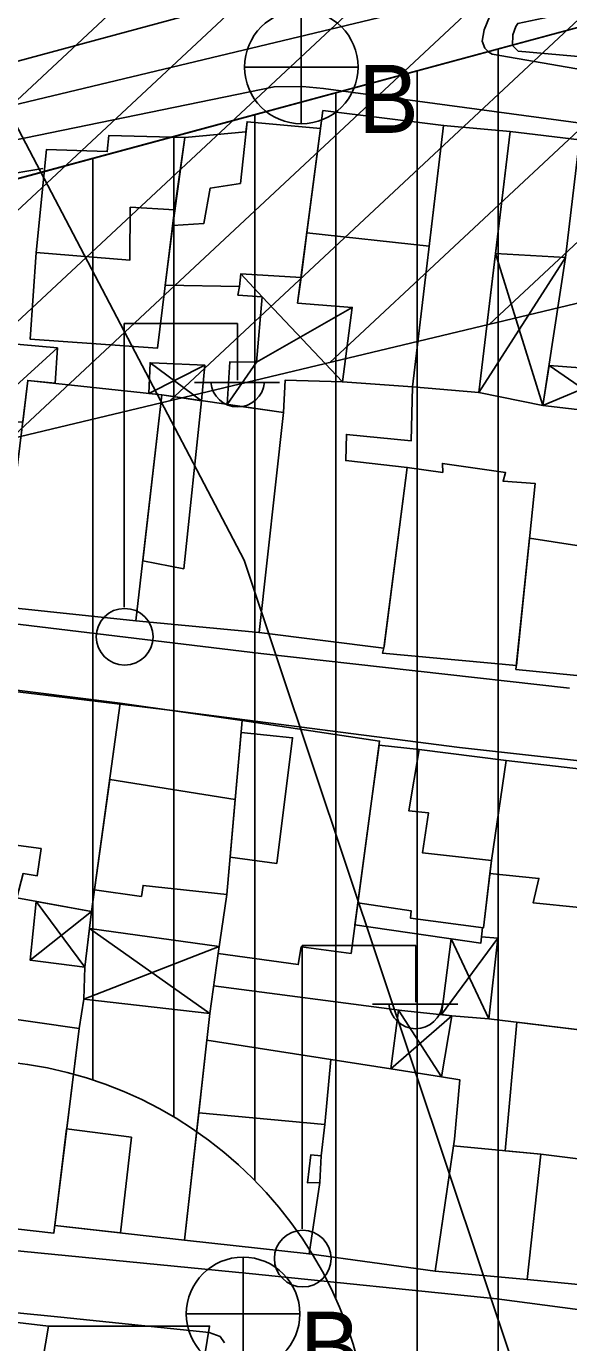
# Model space of a CAD drawing. Extents: x 417997 to 421451, y 4451742 to 4455216.
# Drawn here: x 420330.7 to 420364.1, y 4452724.9 to 4452806.2 of the extents above; entities that cross this region are included whole.
import ezdxf

# ---------------------------------------------------------------- set-up
doc = ezdxf.new("R2010")
doc.units = 0
for name, color, linetype in [('ADAKENARI', 7, 'Continuous'), ('B_Mesken', 7, 'Continuous'), ('B_Sundurma', 7, 'Continuous'), ('B_Teras', 7, 'Continuous'), ('KALDIRIM', 7, 'Continuous'), ('PL_KON_MEV_450', 7, 'Continuous'), ('S_Elektrik_Diregi', 7, 'Continuous'), ('S_Rogar_Kapagi_Buski', 7, 'Continuous'), ('Sinir_Duvar_tek_tarafa_ait', 7, 'Continuous'), ('SM_DAIRE', 7, 'Continuous'), ('SN_3_DERECE_KAYNAK_KORUMA', 7, 'Continuous'), ('TA_ENH_154', 7, 'Continuous'), ('TA_ENH_TARAMA', 7, 'Continuous'), ('TR_YUKSEKYOGUNKONUT', 7, 'Continuous'), ('Yol_Sose', 7, 'Continuous')]:
    doc.layers.add(name, color=color, linetype=linetype)

msp = doc.modelspace()

# ---------------------------------------------------------------- linework, layer by layer
at = {"layer": 'ADAKENARI'}
msp.add_line((420299.789, 4452788.55), (420467.865, 4452834.024), dxfattribs=at)
msp.add_line((420299.789, 4452788.55), (420467.865, 4452834.024), dxfattribs=at)
at = {"layer": 'B_Mesken'}
for points in [[(420347.416, 4452789.08), (420350.784, 4452788.821), (420350.181, 4452784.222), (420354.498, 4452783.908), (420356.414, 4452800.049), (420348.975, 4452800.963)], [(420340.449, 4452799.306), (420344.228, 4452799.651), (420344.295, 4452800.274), (420348.831, 4452799.865), (420347.984, 4452793.412), (420347.624, 4452790.672), (420343.908, 4452790.879), (420343.822, 4452790.115), (420339.254, 4452790.197), (420339.71, 4452793.883)], [(420331.296, 4452792.208), (420331.928, 4452798.562), (420335.674, 4452798.438), (420335.782, 4452799.438), (420340.449, 4452799.306), (420339.828, 4452794.835), (420338.772, 4452786.298), (420330.913, 4452786.865)], [(420360.516, 4452799.685), (420358.581, 4452783.564), (420354.498, 4452783.908), (420356.414, 4452800.049)], [(420360.516, 4452799.685), (420364.805, 4452799.158), (420363.926, 4452791.891), (420359.612, 4452792.152)], [(420339.039, 4452783.41), (420330.774, 4452784.315), (420329.079, 4452770.358), (420337.441, 4452769.469)], [(420352.721, 4452767.774), (420345.034, 4452768.743), (420346.54, 4452782.32), (420346.656, 4452784.333), (420350.181, 4452784.222), (420354.498, 4452783.908), (420354.41, 4452780.574), (420350.428, 4452780.973), (420350.386, 4452779.364), (420354.178, 4452778.94)], [(420346.54, 4452782.32), (420345.034, 4452768.743), (420337.441, 4452769.469), (420339.039, 4452783.41)], [(420354.178, 4452778.94), (420356.359, 4452778.627), (420356.341, 4452779.191), (420360.239, 4452778.62), (420360.083, 4452778.083), (420362.057, 4452777.952), (420360.902, 4452766.708), (420352.655, 4452767.472), (420352.748, 4452767.894)], [(420361.707, 4452774.572), (420367.541, 4452773.675), (420377.771, 4452772.755), (420376.962, 4452765.256), (420371.594, 4452765.802), (420371.541, 4452765.411), (420360.877, 4452766.469)], [(420336.478, 4452764.385), (420328.457, 4452765.399), (420327.238, 4452755.999), (420331.594, 4452755.411), (420331.355, 4452753.734), (420330.488, 4452753.863), (420330.102, 4452752.366), (420334.701, 4452751.537)], [(420336.478, 4452764.385), (420343.992, 4452763.313), (420343.041, 4452752.575), (420337.889, 4452753.134), (420337.786, 4452752.46), (420334.885, 4452752.868)], [(420343.992, 4452763.313), (420352.468, 4452762.049), (420350.709, 4452748.939), (420347.625, 4452749.344), (420347.448, 4452748.246), (420342.514, 4452748.932), (420343.041, 4452752.575)], [(420358.81, 4452750.531), (420358.707, 4452749.567), (420350.945, 4452750.697), (420351.129, 4452752.069), (420351.848, 4452757.424), (420352.433, 4452761.786), (420354.909, 4452761.537), (420360.284, 4452760.845), (420359.362, 4452754.68), (420358.875, 4452750.522)], [(420359.268, 4452753.872), (420362.298, 4452753.565), (420361.946, 4452752.059), (420367.663, 4452751.483), (420368.674, 4452759.884), (420360.284, 4452760.845), (420359.362, 4452754.68)], [(420375.113, 4452750.594), (420374.057, 4452743.095), (420359.207, 4452744.904), (420359.767, 4452749.888), (420358.75, 4452749.965), (420358.81, 4452750.531), (420358.875, 4452750.522), (420359.268, 4452753.872), (420362.298, 4452753.565), (420361.946, 4452752.059), (420367.663, 4452751.483)], [(420334.24, 4452746.126), (420342.003, 4452745.239), (420340.444, 4452731.229), (420332.434, 4452732.148), (420333.938, 4452744.299)], [(420325.934, 4452745.466), (420324.187, 4452732.605), (420332.373, 4452731.663), (420333.938, 4452744.299)], [(420373.15, 4452735.208), (420374.057, 4452743.095), (420360.922, 4452744.695), (420360.215, 4452736.763), (420362.408, 4452736.557)], [(420341.819, 4452743.585), (420349.46, 4452742.39), (420349.086, 4452738.376), (420341.32, 4452739.097)], [(420357.092, 4452737.472), (420357.426, 4452741.133), (420356.295, 4452741.323), (420353.172, 4452741.81), (420349.46, 4452742.39), (420349.086, 4452738.376), (420348.876, 4452736.442), (420348.794, 4452734.796), (420348.122, 4452730.395), (420355.905, 4452729.322)], [(420349.086, 4452738.376), (420348.876, 4452736.442), (420348.219, 4452736.506), (420348.017, 4452734.786), (420348.794, 4452734.796), (420348.122, 4452730.395), (420340.444, 4452731.229), (420341.32, 4452739.097)], [(420357.032, 4452737.061), (420362.408, 4452736.557), (420361.569, 4452728.804), (420355.905, 4452729.322)], [(420362.408, 4452736.557), (420361.569, 4452728.804), (420365.553, 4452728.424), (420365.434, 4452727.322), (420368.659, 4452726.892), (420368.794, 4452727.877), (420372.179, 4452727.557), (420373.15, 4452735.208)], [(420332.052, 4452725.932), (420330.308, 4452715.626), (420328.335, 4452716.568), (420315.286, 4452718.27), (420317.575, 4452727.648)], [(420340.204, 4452712.647), (420341.006, 4452716.9), (420340.523, 4452716.956), (420341.989, 4452725.931), (420332.052, 4452725.932), (420330.308, 4452715.626), (420330.308, 4452715.626), (420330.413, 4452715.007)]]:
    msp.add_lwpolyline(points, close=True, dxfattribs=at)
at = {"layer": 'B_Sundurma'}
for p, q in [((420362.544, 4452782.758), (420359.612, 4452792.152)), ((420363.926, 4452791.891), (420358.581, 4452783.564)), ((420345.23, 4452789.464), (420343.908, 4452790.879)), ((420344.874, 4452785.438), (420350.784, 4452788.821)), ((420350.181, 4452784.222), (420345.23, 4452789.464)), ((420332.604, 4452786.314), (420327.739, 4452781.881)), ((420341.69, 4452785.26), (420338.244, 4452783.497)), ((420341.479, 4452783.055), (420338.316, 4452785.403)), ((420344.874, 4452785.438), (420343.063, 4452782.825)), ((420367.57, 4452784.878), (420362.544, 4452782.758)), ((420362.918, 4452785.231), (420367.284, 4452782.203)), ((420334.701, 4452751.537), (420330.913, 4452748.529)), ((420334.297, 4452748.093), (420331.301, 4452752.15)), ((420334.578, 4452750.488), (420342.003, 4452745.239)), ((420356.283, 4452745.16), (420359.767, 4452749.888)), ((420356.892, 4452749.831), (420359.207, 4452744.904)), ((420342.577, 4452749.367), (420334.24, 4452746.126)), ((420356.921, 4452745.095), (420353.172, 4452741.81)), ((420353.627, 4452745.431), (420356.295, 4452741.323))]:
    msp.add_line(p, q, dxfattribs=at)
for points in [[(420362.544, 4452782.758), (420363.926, 4452791.891), (420359.612, 4452792.152), (420358.581, 4452783.564)], [(420343.822, 4452790.115), (420343.728, 4452789.574), (420345.23, 4452789.464), (420344.874, 4452785.438), (420343.229, 4452785.454), (420343.063, 4452782.825), (420346.54, 4452782.32), (420346.656, 4452784.333), (420350.181, 4452784.222), (420350.784, 4452788.821), (420347.416, 4452789.08), (420347.624, 4452790.672), (420343.908, 4452790.879)], [(420328.202, 4452786.71), (420332.604, 4452786.314), (420332.46, 4452784.131), (420330.774, 4452784.315), (420330.461, 4452781.735), (420327.739, 4452781.881)], [(420338.875, 4452785.383), (420341.69, 4452785.26), (420341.479, 4452783.055), (420339.039, 4452783.41), (420338.244, 4452783.497), (420338.316, 4452785.403)], [(420362.918, 4452785.231), (420367.57, 4452784.878), (420367.284, 4452782.203), (420362.544, 4452782.758)], [(420334.701, 4452751.537), (420334.297, 4452748.093), (420330.913, 4452748.529), (420331.301, 4452752.15)], [(420334.578, 4452750.488), (420342.577, 4452749.367), (420342.514, 4452748.932), (420342.003, 4452745.239), (420334.24, 4452746.126), (420334.297, 4452748.093)], [(420356.283, 4452745.16), (420356.892, 4452749.831), (420358.707, 4452749.567), (420358.75, 4452749.965), (420359.767, 4452749.888), (420359.207, 4452744.904), (420356.921, 4452745.095)], [(420353.627, 4452745.431), (420356.921, 4452745.095), (420356.295, 4452741.323), (420353.172, 4452741.81)]]:
    msp.add_lwpolyline(points, close=True, dxfattribs=at)
at = {"layer": 'B_Teras'}
for points in [[(420347.984, 4452793.412), (420355.53, 4452792.601), (420356.414, 4452800.049), (420348.975, 4452800.963)], [(420347.624, 4452790.672), (420343.908, 4452790.879), (420343.822, 4452790.115), (420339.254, 4452790.197), (420339.71, 4452793.883), (420341.624, 4452793.991), (420342.02, 4452796.175), (420343.883, 4452796.472), (420344.295, 4452800.274), (420348.831, 4452799.865), (420347.984, 4452793.412)], [(420337.079, 4452795.005), (420339.828, 4452794.835), (420338.772, 4452786.298), (420330.913, 4452786.865), (420331.296, 4452792.208), (420337.067, 4452791.728)], [(420340.395, 4452772.678), (420341.482, 4452783.055), (420339.039, 4452783.41), (420337.865, 4452773.165)], [(420346.126, 4452754.49), (420347.105, 4452762.249), (420343.927, 4452762.573), (420343.561, 4452758.445), (420343.245, 4452754.878)], [(420352.433, 4452761.786), (420354.909, 4452761.537), (420354.273, 4452757.734), (420355.494, 4452757.617), (420355.112, 4452755.151), (420359.362, 4452754.68), (420358.875, 4452750.522), (420354.383, 4452751.107), (420354.417, 4452751.563), (420351.129, 4452752.069), (420351.848, 4452757.424)], [(420343.561, 4452758.445), (420335.826, 4452759.677), (420334.885, 4452752.868), (420337.786, 4452752.46), (420337.889, 4452753.134), (420343.041, 4452752.575)], [(420337.162, 4452737.591), (420336.494, 4452731.682), (420332.434, 4452732.148), (420333.171, 4452738.105)]]:
    msp.add_lwpolyline(points, close=True, dxfattribs=at)
at = {"layer": 'KALDIRIM'}
msp.add_line((420389.035, 4452819.948), (420296.485, 4452794.908), dxfattribs=at)
msp.add_line((420389.035, 4452819.948), (420296.485, 4452794.908), dxfattribs=at)
at = {"layer": 'PL_KON_MEV_450'}
msp.add_lwpolyline([(420299.789, 4452788.55), (420467.865, 4452834.024), (420464.625, 4452792.442), (420385.138, 4452799.106), (420376.655, 4452726.126), (420364.656, 4452632.456), (420451.746, 4452625.102), (420449.423, 4452575.558), (420449.423, 4452560.615), (420361.087, 4452604.42), (420282.548, 4452643.366), (420274.779, 4452657.737), (420288.946, 4452776.01)], close=True, dxfattribs=at)
msp.add_lwpolyline([(420299.789, 4452788.55), (420467.865, 4452834.024), (420464.625, 4452792.442), (420385.138, 4452799.106), (420376.655, 4452726.126), (420364.656, 4452632.456), (420451.746, 4452625.102), (420449.423, 4452575.558), (420449.423, 4452560.615), (420361.087, 4452604.42), (420282.548, 4452643.366), (420274.779, 4452657.737), (420288.946, 4452776.01)], close=True, dxfattribs=at)
at = {"layer": 'S_Elektrik_Diregi'}
for p, q in [((420336.713, 4452770.32), (420336.713, 4452787.82)), ((420336.713, 4452787.82), (420343.713, 4452787.82)), ((420343.713, 4452784.32), (420343.713, 4452787.82)), ((420341.053, 4452784.18), (420346.303, 4452784.18)), ((420347.697, 4452731.938), (420347.697, 4452749.438)), ((420347.697, 4452749.438), (420354.697, 4452749.438)), ((420354.697, 4452745.938), (420354.697, 4452749.438)), ((420352.037, 4452745.798), (420357.287, 4452745.798))]:
    msp.add_line(p, q, dxfattribs=at)
for centre in [(420336.749, 4452768.485), (420347.733, 4452730.102)]:
    msp.add_circle(centre, 1.75, dxfattribs=at)
for centre in [(420343.714, 4452784.333), (420354.698, 4452745.951)]:
    msp.add_arc(centre, 1.658, 184.83843, 355.14641, dxfattribs=at)
at = {"layer": 'S_Rogar_Kapagi_Buski'}
for p, q in [((420347.642, 4452807.155), (420347.642, 4452800.155)), ((420344.142, 4452803.655), (420351.142, 4452803.655)), ((420344.051, 4452730.192), (420344.051, 4452723.192)), ((420340.551, 4452726.692), (420347.551, 4452726.692))]:
    msp.add_line(p, q, dxfattribs=at)
for centre in [(420347.642, 4452803.655), (420344.051, 4452726.692)]:
    msp.add_circle(centre, 3.5, dxfattribs=at)
at = {"layer": 'Sinir_Duvar_tek_tarafa_ait'}
for points in [[(420367.268, 4452804.087), (420361.019, 4452804.627), (420360.663, 4452804.991), (420360.688, 4452805.632), (420360.863, 4452806.151), (420360.987, 4452806.342), (420367.629, 4452807.733)], [(420323.605, 4452796.031), (420331.712, 4452797.386)], [(420342.237, 4452746.929), (420353.848, 4452745.408)]]:
    msp.add_lwpolyline(points, dxfattribs=at)
at = {"layer": 'SM_DAIRE'}
msp.add_circle((420326.96, 4452717.381), 25, dxfattribs=at)
msp.add_circle((420326.96, 4452717.381), 25, dxfattribs=at)
at = {"layer": 'SN_3_DERECE_KAYNAK_KORUMA'}
for p, q in [((420344.109, 4452773.221), (420290.766, 4452875.072)), ((420344.109, 4452773.221), (420290.766, 4452875.072)), ((420383.401, 4452655.624), (420344.109, 4452773.221)), ((420383.401, 4452655.624), (420344.109, 4452773.221))]:
    msp.add_line(p, q, dxfattribs=at)
at = {"layer": 'TA_ENH_154'}
msp.add_lwpolyline([(421244.229, 4452871.733), (420603.453, 4452866.932), (420104.111, 4452747.147), (419709.07, 4452649.72), (419353.297, 4452559.565), (419284.532, 4452601.288), (419287.681, 4452599.871), (419484.079, 4452691.722), (419833.947, 4454863.938), (419862.826, 4455014.236)], dxfattribs=at)
msp.add_lwpolyline([(421244.229, 4452871.733), (420603.453, 4452866.932), (420104.111, 4452747.147), (419709.07, 4452649.72), (419353.297, 4452559.565), (419284.532, 4452601.288), (419287.681, 4452599.871), (419484.079, 4452691.722), (419833.947, 4454863.938), (419862.826, 4455014.236)], dxfattribs=at)
at = {"layer": 'TA_ENH_TARAMA'}
for p, q in [((420108.839, 4452727.712), (420605.892, 4452846.947)), ((420108.839, 4452727.712), (420605.892, 4452846.947)), ((420359.244, 4452787.78), (420418.463, 4452843.125)), ((420359.244, 4452787.78), (420418.463, 4452843.125)), ((420349.391, 4452785.417), (420408.61, 4452840.761)), ((420349.391, 4452785.417), (420408.61, 4452840.761)), ((420339.539, 4452783.053), (420398.758, 4452838.398)), ((420339.539, 4452783.053), (420398.758, 4452838.398)), ((420329.687, 4452780.69), (420388.906, 4452836.034)), ((420329.687, 4452780.69), (420388.906, 4452836.034)), ((420319.834, 4452778.326), (420379.053, 4452833.671)), ((420319.834, 4452778.326), (420379.053, 4452833.671)), ((420309.982, 4452775.963), (420369.201, 4452831.307)), ((420309.982, 4452775.963), (420369.201, 4452831.307)), ((420300.129, 4452773.599), (420359.349, 4452828.944)), ((420300.129, 4452773.599), (420359.349, 4452828.944))]:
    msp.add_line(p, q, dxfattribs=at)
at = {"layer": 'TR_YUKSEKYOGUNKONUT'}
for p, q in [((420359.779, 4452605.068), (420359.779, 4452804.781)), ((420359.779, 4452605.068), (420359.779, 4452804.781)), ((420354.779, 4452607.548), (420354.779, 4452803.428)), ((420354.779, 4452607.548), (420354.779, 4452803.428)), ((420349.779, 4452727.594), (420349.779, 4452802.075)), ((420349.779, 4452727.594), (420349.779, 4452802.075)), ((420344.779, 4452734.916), (420344.779, 4452800.722)), ((420344.779, 4452734.916), (420344.779, 4452800.722)), ((420339.779, 4452738.844), (420339.779, 4452799.37)), ((420339.779, 4452738.844), (420339.779, 4452799.37)), ((420334.779, 4452741.127), (420334.779, 4452798.017)), ((420334.779, 4452741.127), (420334.779, 4452798.017))]:
    msp.add_line(p, q, dxfattribs=at)
at = {"layer": 'Yol_Sose'}
msp.add_lwpolyline([(420376.113, 4452811.759), (420382.191, 4452813.217), (420382.613, 4452813.258), (420383, 4452813.104), (420382.13, 4452800.595), (420381.459, 4452800.62), (420359.416, 4452804.447), (420359.197, 4452804.566), (420358.955, 4452804.827), (420358.803, 4452805.253), (420358.913, 4452805.948), (420359.252, 4452806.748), (420361.59, 4452807.81)], close=True, dxfattribs=at)
for points in [[(420268.794, 4452782.964), (420285.53, 4452787.927), (420304.116, 4452793.34), (420327.521, 4452798.647), (420345.963, 4452802.436), (420347.71, 4452802.446), (420349.008, 4452802.333), (420365.332, 4452800.138)], [(420364.176, 4452765.322), (420345.147, 4452767.455), (420325.541, 4452769.822), (420308.377, 4452771.621), (420288.241, 4452773.736), (420268.971, 4452775.793), (420262.523, 4452776.424), (420261.621, 4452776.792), (420260.947, 4452777.476), (420260.72, 4452778.486), (420260.746, 4452779.059), (420260.913, 4452779.506), (420261.285, 4452779.996)], [(420374.978, 4452759.698), (420357.389, 4452761.659), (420339.706, 4452763.942), (420323.673, 4452765.865), (420307.057, 4452767.457), (420289.517, 4452769.656), (420273.915, 4452771.544)], [(420277.525, 4452737.41), (420290.461, 4452735.628), (420302.846, 4452734.203), (420313.972, 4452732.631), (420329.501, 4452730.638), (420344.421, 4452729.18), (420359.701, 4452727.618), (420369.674, 4452726.298)], [(420313.58, 4452713.73), (420316.307, 4452726.441), (420316.53, 4452727.303), (420316.928, 4452727.785), (420317.886, 4452727.97), (420332.804, 4452726.496), (420341.953, 4452725.537), (420342.636, 4452725.301), (420342.904, 4452724.901)]]:
    msp.add_lwpolyline(points, dxfattribs=at)

# ---------------------------------------------------------------- texts
at = {"layer": 'S_Rogar_Kapagi_Buski'}
for p in [(420351.142, 4452799.59), (420347.551, 4452722.627)]:
    msp.add_text('B', height=4.2, dxfattribs=at).set_placement(p)

doc.saveas('drawing.dxf')
